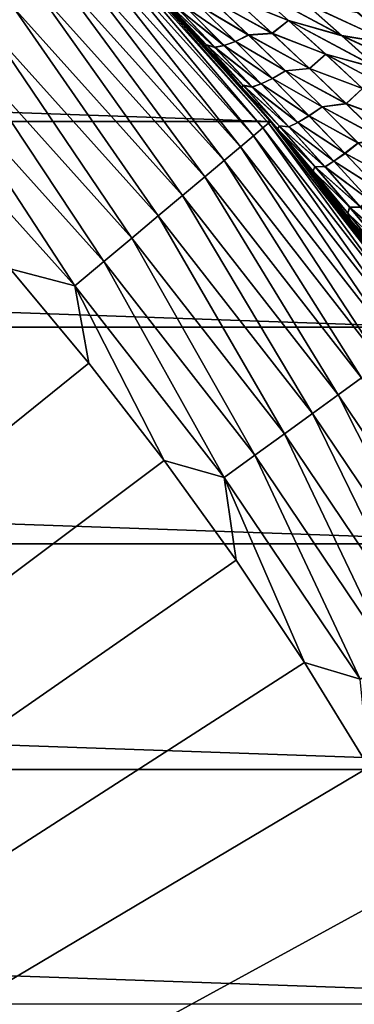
# Model space of a CAD drawing. Header units: metres. Extents: x -24 to 72, y -247 to 22.
# Tile 506 of 573: x 15.72 to 17.74, y 9.15 to 15.08. Entities that reach past the tile are written whole.
import ezdxf

# ---------------------------------------------------------------- set-up
doc = ezdxf.new("R2010")
doc.units = ezdxf.units.M
doc.layers.add('solid_509589_MEDIA_SW0001', color=7, linetype='CONTINUOUS')

msp = doc.modelspace()

# ---------------------------------------------------------------- linework, layer by layer
at = {"layer": 'solid_509589_MEDIA_SW0001'}
for points in [[(-17.236036, 14.462679), (-16.185291, 15.629663), (17.236036, 14.462679)], [(-16.185291, 15.629663), (16.185291, 15.629663), (17.236036, 14.462679)], [(16.141953, 15.588102, 131.192184), (16.088608, 15.536588, 131.413147), (17.133194, 14.376457, 131.413147)], [(16.174313, 15.619352, 130.963501), (16.141953, 15.588102, 131.192184), (17.190002, 14.424125, 131.192184)], [(17.190002, 14.424125, 131.192184), (16.141953, 15.588102, 131.192184), (17.133194, 14.376457, 131.413147)], [(17.224464, 14.453041, 130.963501), (16.185146, 15.629813, 130.73114), (16.174313, 15.619352, 130.963501)], [(17.224464, 14.453041, 130.963501), (16.174313, 15.619352, 130.963501), (17.190002, 14.424125, 131.192184)], [(16.200159, 15.614251, 105.603699), (16.185146, 15.629813, 130.73114), (17.236, 14.462721, 130.73114)], [(17.224464, 14.453041, 130.963501), (17.236, 14.462721, 130.73114), (16.185146, 15.629813, 130.73114)], [(17.179754, 14.529489, 62.3834), (17.236036, 14.462679), (16.185291, 15.629663)], [(17.021553, 14.714507, 62.545326), (17.179754, 14.529489, 62.3834), (16.185291, 15.629663)], [(16.861309, 14.897861, 62.71011), (17.021553, 14.714507, 62.545326), (16.185291, 15.629663)], [(16.842381, 14.919256, 62.72961), (16.861309, 14.897861, 62.71011), (16.185291, 15.629663)], [(16.699074, 15.079486, 62.877506), (16.842381, 14.919256, 62.72961), (16.185291, 15.629663)], [(16.372047, 15.433925, 105.783295), (16.200159, 15.614251, 105.603699), (17.236, 14.462721, 130.73114)], [(16.088608, 15.536588, 131.413147), (16.015173, 15.465672, 131.622665), (17.054991, 14.310837, 131.622665)], [(17.133194, 14.376457, 131.413147), (16.088608, 15.536588, 131.413147), (17.054991, 14.310837, 131.622665)], [(16.015173, 15.465672, 131.622665), (15.922877, 15.376544, 131.817245), (16.956703, 14.228364, 131.817245)], [(17.054991, 14.310837, 131.622665), (16.015173, 15.465672, 131.622665), (16.956703, 14.228364, 131.817245)], [(16.540884, 15.252841, 105.958908), (16.372047, 15.433925, 105.783295), (17.236, 14.462721, 130.73114)], [(15.922877, 15.376544, 131.817245), (15.813272, 15.270699, 131.993607), (16.839981, 14.130422, 131.993607)], [(16.956703, 14.228364, 131.817245), (15.922877, 15.376544, 131.817245), (16.839981, 14.130422, 131.993607)], [(15.813272, 15.270699, 131.993607), (15.68819, 15.14991, 132.148819), (16.706779, 14.018653, 132.148819)], [(16.839981, 14.130422, 131.993607), (15.813272, 15.270699, 131.993607), (16.706779, 14.018653, 132.148819)], [(16.850443, 14.923766, 63.200344), (16.699074, 15.079486, 62.877506), (16.534508, 15.259753, 63.047974)], [(16.626457, 15.165581, 63.277195), (16.850443, 14.923766, 63.200344), (16.534508, 15.259753, 63.047974)], [(16.706936, 15.070776, 106.130928), (16.540884, 15.252841, 105.958908), (17.236, 14.462721, 130.73114)], [(16.850708, 14.923469, 105.80014), (16.540884, 15.252841, 105.958908), (16.706936, 15.070776, 106.130928)], [(16.626457, 15.165577, 105.722992), (16.540884, 15.252841, 105.958908), (16.850708, 14.923469, 105.80014)], [(17.01811, 15.202976, 103.323029), (17.344397, 15.071683, 102.925278), (17.117931, 15.273362, 102.820335)], [(17.118809, 15.272303, 66.179115), (17.345097, 15.070791, 66.074135), (17.018572, 15.202339, 65.676582)], [(17.117931, 15.273362, 102.820335), (17.665728, 14.980085, 102.526093), (17.442493, 15.176641, 102.415375)], [(17.117931, 15.273362, 102.820335), (17.344397, 15.071683, 102.925278), (17.665728, 14.980085, 102.526093)], [(17.666628, 14.978974, 66.473129), (17.345097, 15.070791, 66.074135), (17.118809, 15.272303, 66.179115)], [(17.443567, 15.175362, 66.583862), (17.666628, 14.978974, 66.473129), (17.118809, 15.272303, 66.179115)], [(16.797758, 15.165107, 104.288376), (17.10424, 14.983734, 103.892548), (16.878424, 15.197317, 103.798332)], [(16.878973, 15.196645, 65.201271), (17.104502, 14.983355, 65.107162), (16.798182, 15.164596, 64.711327)], [(16.878424, 15.197317, 103.798332), (17.245535, 14.993822, 103.423195), (17.01811, 15.202976, 103.323029)], [(16.878424, 15.197317, 103.798332), (17.10424, 14.983734, 103.892548), (17.245535, 14.993822, 103.423195)], [(17.018572, 15.202339, 65.676582), (17.245749, 14.993433, 65.576462), (16.878973, 15.196645, 65.201271)], [(17.245749, 14.993433, 65.576462), (17.104502, 14.983355, 65.107162), (16.878973, 15.196645, 65.201271)], [(17.01811, 15.202976, 103.323029), (17.245535, 14.993822, 103.423195), (17.344397, 15.071683, 102.925278)], [(17.345097, 15.070791, 66.074135), (17.245749, 14.993433, 65.576462), (17.018572, 15.202339, 65.676582)], [(17.442493, 15.176641, 102.415375), (17.980045, 14.928831, 102.123795), (17.759602, 15.120811, 102.006973)], [(17.442493, 15.176641, 102.415375), (17.665728, 14.980085, 102.526093), (17.980045, 14.928831, 102.123795)], [(17.981194, 14.92746, 66.875214), (17.666628, 14.978974, 66.473129), (17.443567, 15.175362, 66.583862)], [(17.760904, 15.119283, 66.992035), (17.981194, 14.92746, 66.875214), (17.443567, 15.175362, 66.583862)], [(15.68819, 15.14991, 132.148819), (15.549733, 15.016203, 132.280243), (16.559332, 13.89493, 132.280243)], [(16.706779, 14.018653, 132.148819), (15.68819, 15.14991, 132.148819), (16.559332, 13.89493, 132.280243)], [(16.901224, 14.909636, 63.666664), (16.850443, 14.923766, 63.200344), (16.626457, 15.165581, 63.277195)], [(16.673773, 15.147192, 63.748524), (16.901224, 14.909636, 63.666664), (16.626457, 15.165581, 63.277195)], [(16.626457, 15.165577, 105.722992), (16.901707, 14.909123, 105.333733), (16.67396, 15.147013, 105.251602)], [(16.626457, 15.165577, 105.722992), (16.850708, 14.923469, 105.80014), (16.901707, 14.909123, 105.333733)], [(16.728849, 15.149088, 64.227386), (16.955763, 14.919886, 64.14167), (16.673773, 15.147192, 63.748524)], [(16.955763, 14.919886, 64.14167), (16.901224, 14.909636, 63.666664), (16.673773, 15.147192, 63.748524)], [(16.67396, 15.147013, 105.251602), (16.95612, 14.919547, 104.858521), (16.728891, 15.149098, 104.772575)], [(16.67396, 15.147013, 105.251602), (16.901707, 14.909123, 105.333733), (16.95612, 14.919547, 104.858521)], [(16.798182, 15.164596, 64.711327), (17.024431, 14.94349, 64.621529), (16.728849, 15.149088, 64.227386)], [(17.024431, 14.94349, 64.621529), (16.955763, 14.919886, 64.14167), (16.728849, 15.149088, 64.227386)], [(16.728891, 15.149098, 104.772575), (17.024328, 14.943662, 104.378349), (16.797758, 15.165107, 104.288376)], [(16.728891, 15.149098, 104.772575), (16.95612, 14.919547, 104.858521), (17.024328, 14.943662, 104.378349)], [(16.797758, 15.165107, 104.288376), (17.024328, 14.943662, 104.378349), (17.10424, 14.983734, 103.892548)], [(17.104502, 14.983355, 65.107162), (17.024431, 14.94349, 64.621529), (16.798182, 15.164596, 64.711327)], [(16.850443, 14.923766, 63.200344), (16.842381, 14.919256, 62.72961), (16.699074, 15.079486, 62.877506)], [(16.842758, 14.918831, 106.271187), (16.706936, 15.070776, 106.130928), (17.236, 14.462721, 130.73114)], [(16.850708, 14.923469, 105.80014), (16.706936, 15.070776, 106.130928), (16.842758, 14.918831, 106.271187)], [(17.245535, 14.993822, 103.423195), (17.568283, 14.868067, 103.030861), (17.344397, 15.071683, 102.925278)], [(17.345097, 15.070791, 66.074135), (17.568722, 14.86744, 65.968643), (17.245749, 14.993433, 65.576462)], [(17.344397, 15.071683, 102.925278), (17.886507, 14.781409, 102.637383), (17.665728, 14.980085, 102.526093)], [(17.344397, 15.071683, 102.925278), (17.568283, 14.868067, 103.030861), (17.886507, 14.781409, 102.637383)], [(17.887144, 14.780568, 66.361969), (17.568722, 14.86744, 65.968643), (17.345097, 15.070791, 66.074135)], [(17.666628, 14.978974, 66.473129), (17.887144, 14.780568, 66.361969), (17.345097, 15.070791, 66.074135)], [(15.549733, 15.016203, 132.280243), (15.400221, 14.87182, 132.385696), (16.400112, 13.761328, 132.385696)], [(16.559332, 13.89493, 132.280243), (15.549733, 15.016203, 132.280243), (16.400112, 13.761328, 132.385696)], [(17.10424, 14.983734, 103.892548), (17.470211, 14.782872, 103.523949), (17.245535, 14.993822, 103.423195)], [(17.245749, 14.993433, 65.576462), (17.470116, 14.78282, 65.475899), (17.104502, 14.983355, 65.107162)], [(17.245535, 14.993822, 103.423195), (17.470211, 14.782872, 103.523949), (17.568283, 14.868067, 103.030861)], [(17.568722, 14.86744, 65.968643), (17.470116, 14.78282, 65.475899), (17.245749, 14.993433, 65.576462)], [(17.024431, 14.94349, 64.621529), (17.247681, 14.721017, 64.53138), (16.955763, 14.919886, 64.14167)], [(16.95612, 14.919547, 104.858521), (17.247917, 14.720809, 104.468781), (17.024328, 14.943662, 104.378349)], [(17.024328, 14.943662, 104.378349), (17.327236, 14.768558, 103.987297), (17.10424, 14.983734, 103.892548)], [(17.024328, 14.943662, 104.378349), (17.247917, 14.720809, 104.468781), (17.327236, 14.768558, 103.987297)], [(17.104502, 14.983355, 65.107162), (17.327164, 14.768543, 65.012642), (17.024431, 14.94349, 64.621529)], [(17.327164, 14.768543, 65.012642), (17.247681, 14.721017, 64.53138), (17.024431, 14.94349, 64.621529)], [(17.10424, 14.983734, 103.892548), (17.327236, 14.768558, 103.987297), (17.470211, 14.782872, 103.523949)], [(17.470116, 14.78282, 65.475899), (17.327164, 14.768543, 65.012642), (17.104502, 14.983355, 65.107162)], [(17.665728, 14.980085, 102.526093), (18.198164, 14.734547, 102.241127), (17.980045, 14.928831, 102.123795)], [(17.665728, 14.980085, 102.526093), (17.886507, 14.781409, 102.637383), (18.198164, 14.734547, 102.241127)], [(18.199059, 14.733439, 66.758018), (17.887144, 14.780568, 66.361969), (17.666628, 14.978974, 66.473129)], [(17.981194, 14.92746, 66.875214), (18.199059, 14.733439, 66.758018), (17.666628, 14.978974, 66.473129)], [(15.400221, 14.87182, 132.385696), (15.242159, 14.719182, 132.463425), (16.231789, 13.620088, 132.463425)], [(16.400112, 13.761328, 132.385696), (15.400221, 14.87182, 132.385696), (16.231789, 13.620088, 132.463425)], [(16.850443, 14.923766, 63.200344), (17.071121, 14.681109, 63.123287), (16.842381, 14.919256, 62.72961)], [(17.062441, 14.668537, 62.656078), (16.861309, 14.897861, 62.71011), (16.842381, 14.919256, 62.72961)], [(17.071121, 14.681109, 63.123287), (17.062441, 14.668537, 62.656078), (16.842381, 14.919256, 62.72961)], [(16.850708, 14.923469, 105.80014), (16.842758, 14.918831, 106.271187), (17.071611, 14.68055, 105.877571)], [(16.870464, 14.887493, 106.299759), (16.842758, 14.918831, 106.271187), (17.236, 14.462721, 130.73114)], [(17.062916, 14.667979, 106.34507), (16.842758, 14.918831, 106.271187), (16.870464, 14.887493, 106.299759)], [(17.062916, 14.667979, 106.34507), (17.071611, 14.68055, 105.877571), (16.842758, 14.918831, 106.271187)], [(17.125387, 14.671049, 63.584553), (17.071121, 14.681109, 63.123287), (16.850443, 14.923766, 63.200344)], [(16.901224, 14.909636, 63.666664), (17.125387, 14.671049, 63.584553), (16.850443, 14.923766, 63.200344)], [(16.850708, 14.923469, 105.80014), (17.126144, 14.670218, 105.416191), (16.901707, 14.909123, 105.333733)], [(16.850708, 14.923469, 105.80014), (17.071611, 14.68055, 105.877571), (17.126144, 14.670218, 105.416191)], [(17.062441, 14.668537, 62.656078), (17.021553, 14.714507, 62.545326), (16.861309, 14.897861, 62.71011)], [(17.031738, 14.702717, 106.465782), (16.870464, 14.887493, 106.299759), (17.236, 14.462721, 130.73114)], [(17.062916, 14.667979, 106.34507), (16.870464, 14.887493, 106.299759), (17.031738, 14.702717, 106.465782)], [(16.955763, 14.919886, 64.14167), (17.179531, 14.689488, 64.055656), (16.901224, 14.909636, 63.666664)], [(17.179531, 14.689488, 64.055656), (17.125387, 14.671049, 63.584553), (16.901224, 14.909636, 63.666664)], [(16.901707, 14.909123, 105.333733), (17.180201, 14.688789, 104.944855), (16.95612, 14.919547, 104.858521)], [(16.901707, 14.909123, 105.333733), (17.126144, 14.670218, 105.416191), (17.180201, 14.688789, 104.944855)], [(17.247681, 14.721017, 64.53138), (17.179531, 14.689488, 64.055656), (16.955763, 14.919886, 64.14167)], [(16.95612, 14.919547, 104.858521), (17.180201, 14.688789, 104.944855), (17.247917, 14.720809, 104.468781)], [(17.568722, 14.86744, 65.968643), (17.789652, 14.662202, 65.862778), (17.470116, 14.78282, 65.475899)], [(17.470211, 14.782872, 103.523949), (17.789539, 14.662473, 103.136948), (17.568283, 14.868067, 103.030861)], [(17.568283, 14.868067, 103.030861), (18.104771, 14.580575, 102.749107), (17.886507, 14.781409, 102.637383)], [(17.568283, 14.868067, 103.030861), (17.789539, 14.662473, 103.136948), (18.104771, 14.580575, 102.749107)], [(18.105076, 14.580101, 66.250488), (17.789652, 14.662202, 65.862778), (17.568722, 14.86744, 65.968643)], [(17.887144, 14.780568, 66.361969), (18.105076, 14.580101, 66.250488), (17.568722, 14.86744, 65.968643)], [(17.327164, 14.768543, 65.012642), (17.546919, 14.552197, 64.917839), (17.247681, 14.721017, 64.53138)], [(17.247917, 14.720809, 104.468781), (17.547346, 14.551807, 104.08242), (17.327236, 14.768558, 103.987297)], [(17.470116, 14.78282, 65.475899), (17.691633, 14.570459, 65.375008), (17.327164, 14.768543, 65.012642)], [(17.691633, 14.570459, 65.375008), (17.546919, 14.552197, 64.917839), (17.327164, 14.768543, 65.012642)], [(17.327236, 14.768558, 103.987297), (17.692083, 14.570107, 103.625137), (17.470211, 14.782872, 103.523949)], [(17.327236, 14.768558, 103.987297), (17.547346, 14.551807, 104.08242), (17.692083, 14.570107, 103.625137)], [(17.789652, 14.662202, 65.862778), (17.691633, 14.570459, 65.375008), (17.470116, 14.78282, 65.475899)], [(17.470211, 14.782872, 103.523949), (17.692083, 14.570107, 103.625137), (17.789539, 14.662473, 103.136948)], [(15.242159, 14.719182, 132.463425), (15.078198, 14.560847, 132.5121), (16.057182, 13.473576, 132.5121)], [(16.231789, 13.620088, 132.463425), (15.242159, 14.719182, 132.463425), (16.057182, 13.473576, 132.5121)], [(17.2792, 14.416947, 62.582439), (17.179754, 14.529489, 62.3834), (17.021553, 14.714507, 62.545326)], [(17.062441, 14.668537, 62.656078), (17.2792, 14.416947, 62.582439), (17.021553, 14.714507, 62.545326)], [(17.190928, 14.516267, 106.628975), (17.031738, 14.702717, 106.465782), (17.236, 14.462721, 130.73114)], [(17.062916, 14.667979, 106.34507), (17.031738, 14.702717, 106.465782), (17.190928, 14.516267, 106.628975)], [(17.247681, 14.721017, 64.53138), (17.467871, 14.497184, 64.44101), (17.179531, 14.689488, 64.055656)], [(17.180201, 14.688789, 104.944855), (17.468447, 14.496587, 104.559509), (17.247917, 14.720809, 104.468781)], [(17.546919, 14.552197, 64.917839), (17.467871, 14.497184, 64.44101), (17.247681, 14.721017, 64.53138)], [(17.247917, 14.720809, 104.468781), (17.468447, 14.496587, 104.559509), (17.547346, 14.551807, 104.08242)], [(17.071121, 14.681109, 63.123287), (17.288439, 14.437604, 63.046127), (17.062441, 14.668537, 62.656078)], [(17.288439, 14.437604, 63.046127), (17.2792, 14.416947, 62.582439), (17.062441, 14.668537, 62.656078)], [(17.062916, 14.667979, 106.34507), (17.289082, 14.436836, 105.955162), (17.071611, 14.68055, 105.877571)], [(17.062916, 14.667979, 106.34507), (17.190928, 14.516267, 106.628975), (17.279747, 14.416273, 106.419159)], [(17.062916, 14.667979, 106.34507), (17.279747, 14.416273, 106.419159), (17.289082, 14.436836, 105.955162)], [(17.346197, 14.431424, 63.502304), (17.288439, 14.437604, 63.046127), (17.071121, 14.681109, 63.123287)], [(17.125387, 14.671049, 63.584553), (17.346197, 14.431424, 63.502304), (17.071121, 14.681109, 63.123287)], [(17.071611, 14.68055, 105.877571), (17.347172, 14.430314, 105.498848), (17.126144, 14.670218, 105.416191)], [(17.071611, 14.68055, 105.877571), (17.289082, 14.436836, 105.955162), (17.347172, 14.430314, 105.498848)], [(17.179531, 14.689488, 64.055656), (17.400093, 14.457895, 63.969467), (17.125387, 14.671049, 63.584553)], [(17.400093, 14.457895, 63.969467), (17.346197, 14.431424, 63.502304), (17.125387, 14.671049, 63.584553)], [(17.126144, 14.670218, 105.416191), (17.401047, 14.456853, 105.031425), (17.180201, 14.688789, 104.944855)], [(17.126144, 14.670218, 105.416191), (17.347172, 14.430314, 105.498848), (17.401047, 14.456853, 105.031425)], [(17.467871, 14.497184, 64.44101), (17.400093, 14.457895, 63.969467), (17.179531, 14.689488, 64.055656)], [(17.180201, 14.688789, 104.944855), (17.401047, 14.456853, 105.031425), (17.468447, 14.496587, 104.559509)], [(17.789652, 14.662202, 65.862778), (18.007835, 14.455049, 65.756668), (17.691633, 14.570459, 65.375008)], [(17.692083, 14.570107, 103.625137), (18.008097, 14.454892, 103.243393), (17.789539, 14.662473, 103.136948)], [(16.057182, 13.473576, 132.5121), (15.078198, 14.560847, 132.5121), (15.667758, 13.576189, 132.530869)], [(17.179754, 14.529489, 62.3834), (17.33559, 14.343197, 62.224606), (17.236036, 14.462679)], [(17.2792, 14.416947, 62.582439), (17.33559, 14.343197, 62.224606), (17.179754, 14.529489, 62.3834)], [(17.347641, 14.328621, 106.788994), (17.190928, 14.516267, 106.628975), (17.236, 14.462721, 130.73114)], [(17.279747, 14.416273, 106.419159), (17.190928, 14.516267, 106.628975), (17.347641, 14.328621, 106.788994)], [(17.546919, 14.552197, 64.917839), (17.763702, 14.334332, 64.822884), (17.467871, 14.497184, 64.44101)], [(17.468447, 14.496587, 104.559509), (17.764481, 14.333531, 104.177765), (17.547346, 14.551807, 104.08242)], [(17.691633, 14.570459, 65.375008), (17.910244, 14.356362, 65.273933), (17.546919, 14.552197, 64.917839)], [(17.910244, 14.356362, 65.273933), (17.763702, 14.334332, 64.822884), (17.546919, 14.552197, 64.917839)], [(17.547346, 14.551807, 104.08242), (17.911064, 14.355575, 103.726585), (17.692083, 14.570107, 103.625137)], [(17.547346, 14.551807, 104.08242), (17.764481, 14.333531, 104.177765), (17.911064, 14.355575, 103.726585)], [(18.007835, 14.455049, 65.756668), (17.910244, 14.356362, 65.273933), (17.691633, 14.570459, 65.375008)], [(17.692083, 14.570107, 103.625137), (17.911064, 14.355575, 103.726585), (18.008097, 14.454892, 103.243393)], [(-18.202648, 13.225469), (-17.236036, 14.462679), (18.202648, 13.225469)], [(-17.236036, 14.462679), (17.236036, 14.462679), (18.202648, 13.225469)], [(18.190699, 13.216316, 130.963501), (17.236, 14.462721, 130.73114), (17.224464, 14.453041, 130.963501)], [(17.347641, 14.328621, 106.788994), (17.236, 14.462721, 130.73114), (18.202883, 13.225168, 130.73114)], [(18.190699, 13.216316, 130.963501), (18.202883, 13.225168, 130.73114), (17.236, 14.462721, 130.73114)], [(18.161999, 13.281258, 61.393501), (18.202648, 13.225469), (17.236036, 14.462679)], [(18.070234, 13.405843, 61.484707), (18.161999, 13.281258, 61.393501), (17.236036, 14.462679)], [(17.929621, 13.593333, 61.625046), (18.070234, 13.405843, 61.484707), (17.236036, 14.462679)], [(17.785961, 13.780769, 61.769154), (17.929621, 13.593333, 61.625046), (17.236036, 14.462679)], [(17.638973, 13.968415, 61.917271), (17.785961, 13.780769, 61.769154), (17.236036, 14.462679)], [(17.50695, 14.133531, 62.050735), (17.638973, 13.968415, 61.917271), (17.236036, 14.462679)], [(17.48876, 14.156034, 62.06916), (17.50695, 14.133531, 62.050735), (17.236036, 14.462679)], [(17.33559, 14.343197, 62.224606), (17.48876, 14.156034, 62.06916), (17.236036, 14.462679)], [(17.400093, 14.457895, 63.969467), (17.617376, 14.225107, 63.883213), (17.346197, 14.431424, 63.502304)], [(17.347172, 14.430314, 105.498848), (17.618551, 14.223772, 105.118103), (17.401047, 14.456853, 105.031425)], [(17.467871, 14.497184, 64.44101), (17.684937, 14.271996, 64.350533), (17.400093, 14.457895, 63.969467)], [(17.684937, 14.271996, 64.350533), (17.617376, 14.225107, 63.883213), (17.400093, 14.457895, 63.969467)], [(17.401047, 14.456853, 105.031425), (17.685816, 14.271033, 104.650398), (17.468447, 14.496587, 104.559509)], [(17.401047, 14.456853, 105.031425), (17.618551, 14.223772, 105.118103), (17.685816, 14.271033, 104.650398)], [(17.763702, 14.334332, 64.822884), (17.684937, 14.271996, 64.350533), (17.467871, 14.497184, 64.44101)], [(17.468447, 14.496587, 104.559509), (17.685816, 14.271033, 104.650398), (17.764481, 14.333531, 104.177765)], [(17.190002, 14.424125, 131.192184), (17.133194, 14.376457, 131.413147), (18.094309, 13.146285, 131.413147)], [(17.224464, 14.453041, 130.963501), (17.190002, 14.424125, 131.192184), (18.154305, 13.189875, 131.192184)], [(18.154305, 13.189875, 131.192184), (17.190002, 14.424125, 131.192184), (18.094309, 13.146285, 131.413147)], [(18.190699, 13.216316, 130.963501), (17.224464, 14.453041, 130.963501), (18.154305, 13.189875, 131.192184)], [(17.288439, 14.437604, 63.046127), (17.502359, 14.193262, 62.968979), (17.2792, 14.416947, 62.582439)], [(17.2792, 14.416947, 62.582439), (17.492462, 14.164682, 62.508869), (17.33559, 14.343197, 62.224606)], [(17.502359, 14.193262, 62.968979), (17.492462, 14.164682, 62.508869), (17.2792, 14.416947, 62.582439)], [(17.279747, 14.416273, 106.419159), (17.503078, 14.192369, 106.032745), (17.289082, 14.436836, 105.955162)], [(17.279747, 14.416273, 106.419159), (17.347641, 14.328621, 106.788994), (17.49301, 14.163988, 106.493172)], [(17.279747, 14.416273, 106.419159), (17.49301, 14.163988, 106.493172), (17.503078, 14.192369, 106.032745)], [(17.563597, 14.190769, 63.420033), (17.502359, 14.193262, 62.968979), (17.288439, 14.437604, 63.046127)], [(17.346197, 14.431424, 63.502304), (17.563597, 14.190769, 63.420033), (17.288439, 14.437604, 63.046127)], [(17.289082, 14.436836, 105.955162), (17.564713, 14.189449, 105.581558), (17.347172, 14.430314, 105.498848)], [(17.289082, 14.436836, 105.955162), (17.503078, 14.192369, 106.032745), (17.564713, 14.189449, 105.581558)], [(17.617376, 14.225107, 63.883213), (17.563597, 14.190769, 63.420033), (17.346197, 14.431424, 63.502304)], [(17.347172, 14.430314, 105.498848), (17.564713, 14.189449, 105.581558), (17.618551, 14.223772, 105.118103)], [(17.133194, 14.376457, 131.413147), (17.054991, 14.310837, 131.622665), (18.011719, 13.08628, 131.622665)], [(18.094309, 13.146285, 131.413147), (17.133194, 14.376457, 131.413147), (18.011719, 13.08628, 131.622665)], [(17.492462, 14.164682, 62.508869), (17.48876, 14.156034, 62.06916), (17.33559, 14.343197, 62.224606)], [(17.054991, 14.310837, 131.622665), (16.956703, 14.228364, 131.817245), (17.907919, 13.010864, 131.817245)], [(18.011719, 13.08628, 131.622665), (17.054991, 14.310837, 131.622665), (17.907919, 13.010864, 131.817245)], [(17.501446, 14.140346, 106.945465), (17.347641, 14.328621, 106.788994), (18.202883, 13.225168, 130.73114)], [(17.49301, 14.163988, 106.493172), (17.347641, 14.328621, 106.788994), (17.501446, 14.140346, 106.945465)], [(17.763702, 14.334332, 64.822884), (17.977444, 14.11496, 64.727898), (17.684937, 14.271996, 64.350533)], [(17.685816, 14.271033, 104.650398), (17.978533, 14.113776, 104.27317), (17.764481, 14.333531, 104.177765)], [(16.956703, 14.228364, 131.817245), (16.839981, 14.130422, 131.993607), (17.784649, 12.921303, 131.993607)], [(17.907919, 13.010864, 131.817245), (16.956703, 14.228364, 131.817245), (17.784649, 12.921303, 131.993607)], [(17.617376, 14.225107, 63.883213), (17.831331, 13.991145, 63.797016), (17.563597, 14.190769, 63.420033)], [(17.564713, 14.189449, 105.581558), (17.832645, 13.989595, 105.204727), (17.618551, 14.223772, 105.118103)], [(17.684937, 14.271996, 64.350533), (17.898804, 14.045465, 64.260063), (17.617376, 14.225107, 63.883213)], [(17.898804, 14.045465, 64.260063), (17.831331, 13.991145, 63.797016), (17.617376, 14.225107, 63.883213)], [(17.618551, 14.223772, 105.118103), (17.899916, 14.044192, 104.741287), (17.685816, 14.271033, 104.650398)], [(17.618551, 14.223772, 105.118103), (17.832645, 13.989595, 105.204727), (17.899916, 14.044192, 104.741287)], [(17.977444, 14.11496, 64.727898), (17.898804, 14.045465, 64.260063), (17.684937, 14.271996, 64.350533)], [(17.685816, 14.271033, 104.650398), (17.899916, 14.044192, 104.741287), (17.978533, 14.113776, 104.27317)], [(17.492462, 14.164682, 62.508869), (17.702183, 13.911756, 62.435467), (17.48876, 14.156034, 62.06916)], [(17.502359, 14.193262, 62.968979), (17.712845, 13.948107, 62.891968), (17.492462, 14.164682, 62.508869)], [(17.712845, 13.948107, 62.891968), (17.702183, 13.911756, 62.435467), (17.492462, 14.164682, 62.508869)], [(17.49301, 14.163988, 106.493172), (17.71356, 13.947197, 106.110168), (17.503078, 14.192369, 106.032745)], [(17.49301, 14.163988, 106.493172), (17.501446, 14.140346, 106.945465), (17.507521, 14.132824, 106.951637)], [(17.49301, 14.163988, 106.493172), (17.507521, 14.132824, 106.951637), (17.702646, 13.91116, 106.566963)], [(17.49301, 14.163988, 106.493172), (17.702646, 13.91116, 106.566963), (17.71356, 13.947197, 106.110168)], [(17.777552, 13.94911, 63.337872), (17.712845, 13.948107, 62.891968), (17.502359, 14.193262, 62.968979)], [(17.563597, 14.190769, 63.420033), (17.777552, 13.94911, 63.337872), (17.502359, 14.193262, 62.968979)], [(17.503078, 14.192369, 106.032745), (17.778723, 13.947681, 105.664139), (17.564713, 14.189449, 105.581558)], [(17.503078, 14.192369, 106.032745), (17.71356, 13.947197, 106.110168), (17.778723, 13.947681, 105.664139)], [(17.831331, 13.991145, 63.797016), (17.777552, 13.94911, 63.337872), (17.563597, 14.190769, 63.420033)], [(17.564713, 14.189449, 105.581558), (17.778723, 13.947681, 105.664139), (17.832645, 13.989595, 105.204727)], [(16.839981, 14.130422, 131.993607), (16.706779, 14.018653, 132.148819), (17.643974, 12.819098, 132.148819)], [(17.784649, 12.921303, 131.993607), (16.839981, 14.130422, 131.993607), (17.643974, 12.819098, 132.148819)], [(17.702183, 13.911756, 62.435467), (17.50695, 14.133531, 62.050735), (17.48876, 14.156034, 62.06916)], [(17.507521, 14.132824, 106.951637), (17.501446, 14.140346, 106.945465), (18.202883, 13.225168, 130.73114)], [(17.715572, 13.872623, 61.980675), (17.638973, 13.968415, 61.917271), (17.50695, 14.133531, 62.050735)], [(17.702183, 13.911756, 62.435467), (17.715572, 13.872623, 61.980675), (17.50695, 14.133531, 62.050735)], [(17.651937, 13.952028, 107.098045), (17.507521, 14.132824, 106.951637), (18.202883, 13.225168, 130.73114)], [(17.716127, 13.871934, 107.022209), (17.507521, 14.132824, 106.951637), (17.651937, 13.952028, 107.098045)], [(17.716127, 13.871934, 107.022209), (17.702646, 13.91116, 106.566963), (17.507521, 14.132824, 106.951637)], [(16.706779, 14.018653, 132.148819), (16.559332, 13.89493, 132.280243), (17.488256, 12.705962, 132.280243)], [(17.643974, 12.819098, 132.148819), (16.706779, 14.018653, 132.148819), (17.488256, 12.705962, 132.280243)], [(17.715572, 13.872623, 61.980675), (17.785961, 13.780769, 61.769154), (17.638973, 13.968415, 61.917271)], [(17.798727, 13.764277, 107.246353), (17.651937, 13.952028, 107.098045), (18.202883, 13.225168, 130.73114)], [(17.716127, 13.871934, 107.022209), (17.651937, 13.952028, 107.098045), (17.798727, 13.764277, 107.246353)], [(17.712845, 13.948107, 62.891968), (17.919844, 13.702154, 62.815189), (17.702183, 13.911756, 62.435467)], [(17.702646, 13.91116, 106.566963), (17.920462, 13.701362, 106.187286), (17.71356, 13.947197, 106.110168)], [(17.777552, 13.94911, 63.337872), (17.98801, 13.706474, 63.255939), (17.712845, 13.948107, 62.891968)], [(17.98801, 13.706474, 63.255939), (17.919844, 13.702154, 62.815189), (17.712845, 13.948107, 62.891968)], [(17.71356, 13.947197, 106.110168), (17.989145, 13.705068, 105.746437), (17.778723, 13.947681, 105.664139)], [(17.71356, 13.947197, 106.110168), (17.920462, 13.701362, 106.187286), (17.989145, 13.705068, 105.746437)], [(16.559332, 13.89493, 132.280243), (16.400112, 13.761328, 132.385696), (17.320105, 12.583792, 132.385696)], [(17.488256, 12.705962, 132.280243), (16.559332, 13.89493, 132.280243), (17.320105, 12.583792, 132.385696)], [(17.702183, 13.911756, 62.435467), (17.908337, 13.658115, 62.362309), (17.715572, 13.872623, 61.980675)], [(17.919844, 13.702154, 62.815189), (17.908337, 13.658115, 62.362309), (17.702183, 13.911756, 62.435467)], [(17.702646, 13.91116, 106.566963), (17.908628, 13.657743, 106.640442), (17.920462, 13.701362, 106.187286)], [(17.716127, 13.871934, 107.022209), (17.908628, 13.657743, 106.640442), (17.702646, 13.91116, 106.566963)], [(17.715572, 13.872623, 61.980675), (17.920515, 13.611117, 61.910915), (17.785961, 13.780769, 61.769154)], [(17.908337, 13.658115, 62.362309), (17.920515, 13.611117, 61.910915), (17.715572, 13.872623, 61.980675)], [(17.716127, 13.871934, 107.022209), (17.798727, 13.764277, 107.246353), (17.920837, 13.610718, 107.092278)], [(17.716127, 13.871934, 107.022209), (17.920837, 13.610718, 107.092278), (17.908628, 13.657743, 106.640442)], [(16.400112, 13.761328, 132.385696), (16.231789, 13.620088, 132.463425), (17.142338, 12.454638, 132.463425)], [(17.320105, 12.583792, 132.385696), (16.400112, 13.761328, 132.385696), (17.142338, 12.454638, 132.463425)], [(16.14234, 13.00832, 132.530869), (15.667758, 13.576189, 132.530869), (0, 0, 132.892746)], [(16.057182, 13.473576, 132.5121), (15.667758, 13.576189, 132.530869), (16.14234, 13.00832, 132.530869)], [(16.231789, 13.620088, 132.463425), (16.057182, 13.473576, 132.5121), (16.957937, 12.320662, 132.5121)], [(17.142338, 12.454638, 132.463425), (16.231789, 13.620088, 132.463425), (16.957937, 12.320662, 132.5121)], [(16.057182, 13.473576, 132.5121), (16.14234, 13.00832, 132.530869), (16.596352, 12.423874, 132.530869)], [(16.957937, 12.320662, 132.5121), (16.057182, 13.473576, 132.5121), (16.596352, 12.423874, 132.530869)], [(-19.081202, 11.923001), (-18.202648, 13.225469), (19.081202, 11.923001)], [(-18.202648, 13.225469), (18.202648, 13.225469), (19.081202, 11.923001)], [(16.596352, 12.423874, 132.530869), (16.14234, 13.00832, 132.530869), (0, 0, 132.892746)], [(17.784649, 12.921303, 131.993607), (17.643974, 12.819098, 132.148819), (18.495209, 11.55709, 132.148819)], [(17.643974, 12.819098, 132.148819), (17.488256, 12.705962, 132.280243), (18.331978, 11.455091, 132.280243)], [(18.495209, 11.55709, 132.148819), (17.643974, 12.819098, 132.148819), (18.331978, 11.455091, 132.280243)], [(17.488256, 12.705962, 132.280243), (17.320105, 12.583792, 132.385696), (18.155714, 11.34495, 132.385696)], [(18.331978, 11.455091, 132.280243), (17.488256, 12.705962, 132.280243), (18.155714, 11.34495, 132.385696)], [(17.320105, 12.583792, 132.385696), (17.142338, 12.454638, 132.463425), (17.969372, 11.228509, 132.463425)], [(18.155714, 11.34495, 132.385696), (17.320105, 12.583792, 132.385696), (17.969372, 11.228509, 132.463425)], [(17.142338, 12.454638, 132.463425), (16.957937, 12.320662, 132.5121), (17.776073, 11.107723, 132.5121)], [(17.969372, 11.228509, 132.463425), (17.142338, 12.454638, 132.463425), (17.776073, 11.107723, 132.5121)], [(17.029215, 11.823595, 132.530869), (16.596352, 12.423874, 132.530869), (0, 0, 132.892746)], [(16.957937, 12.320662, 132.5121), (16.596352, 12.423874, 132.530869), (17.029215, 11.823595, 132.530869)], [(16.957937, 12.320662, 132.5121), (17.029215, 11.823595, 132.530869), (17.440376, 11.208249, 132.530869)], [(17.776073, 11.107723, 132.5121), (16.957937, 12.320662, 132.5121), (17.440376, 11.208249, 132.530869)], [(-19.866144, 10.563422), (-19.081202, 11.923001), (19.866144, 10.563422)], [(-19.081202, 11.923001), (19.081202, 11.923001), (19.866144, 10.563422)], [(17.440376, 11.208249, 132.530869), (17.029215, 11.823595, 132.530869), (0, 0, 132.892746)], [(17.829311, 10.57862, 132.530869), (17.440376, 11.208249, 132.530869), (0, 0, 132.892746)], [(17.776073, 11.107723, 132.5121), (17.440376, 11.208249, 132.530869), (17.829311, 10.57862, 132.530869)], [(-20.554821, 9.151412), (-19.866144, 10.563422), (20.554821, 9.151412)], [(-19.866144, 10.563422), (19.866144, 10.563422), (20.554821, 9.151412)], [(18.195526, 9.93551, 132.530869), (17.829311, 10.57862, 132.530869), (0, 0, 132.892746)], [(18.538555, 9.279738, 132.530869), (18.195526, 9.93551, 132.530869), (0, 0, 132.892746)], [(18.857958, 8.612141, 132.530869), (18.538555, 9.279738, 132.530869), (0, 0, 132.892746)]]:
    msp.add_3dface(points, dxfattribs=at)

doc.saveas('drawing.dxf')
